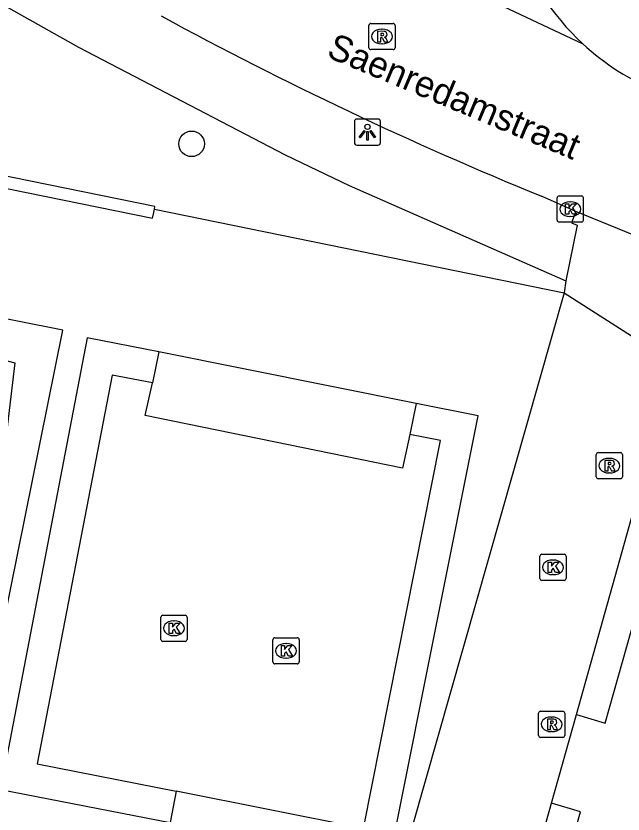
# Model space of a CAD drawing. Extents: x 162812 to 163818, y 381639 to 382470.
# Drawn here: x 163048.51 to 163071.71, y 382135.2 to 382165.72 of the extents above; entities that cross this region are included whole.
import ezdxf

# ---------------------------------------------------------------- set-up
doc = ezdxf.new("R2010")
doc.units = 0
for name, color, linetype in [('IMGEO_Boom', 7, 'Continuous'), ('IMGEO_Groenvoorziening', 7, 'Continuous'), ('IMGEO_Kolk', 7, 'Continuous'), ('IMGEO_Lichtpunt', 7, 'Continuous'), ('IMGEO_Openbare_ruimte_label', 7, 'Continuous'), ('IMGEO_Pand_overbouw', 7, 'Continuous'), ('IMGEO_Parkeervlak_open', 7, 'Continuous'), ('IMGEO_Rijbaan_lokaal_gesloten', 7, 'Continuous'), ('IMGEO_Rijbaan_lokaal_open', 7, 'Continuous'), ('IMGEO_Rioolput', 7, 'Continuous'), ('IMGEO_Voetpad_op_trap', 7, 'Continuous'), ('IMGEO_Voetpad_open', 7, 'Continuous')]:
    doc.layers.add(name, color=color, linetype=linetype)

msp = doc.modelspace()

# ---------------------------------------------------------------- linework, layer by layer
at = {"layer": 'IMGEO_Boom'}
msp.add_circle((163055.222, 382160.834), 0.489, dxfattribs=at)
at = {"layer": 'IMGEO_Groenvoorziening'}
msp.add_lwpolyline([(163053.798, 382158.332), (163053.819, 382158.439), (163020.411, 382165.249)], dxfattribs=at)
at = {"layer": 'IMGEO_Kolk'}
for p, q in [((163069.196, 382157.914), (163069.196, 382158.766)), ((163069.271, 382158.84), (163070.123, 382158.84)), ((163070.197, 382158.766), (163070.197, 382157.914)), ((163069.684, 382158.62), (163069.709, 382158.62)), ((163069.707, 382158.06), (163069.682, 382158.06)), ((163070.123, 382157.84), (163069.271, 382157.84)), ((163068.537, 382144.213), (163068.537, 382145.065)), ((163068.612, 382145.139), (163069.464, 382145.139)), ((163069.025, 382144.919), (163069.05, 382144.919)), ((163069.538, 382145.065), (163069.538, 382144.213)), ((163069.048, 382144.359), (163069.023, 382144.359)), ((163069.464, 382144.139), (163068.612, 382144.139)), ((163054.121, 382142.808), (163054.973, 382142.808)), ((163054.046, 382141.882), (163054.046, 382142.734)), ((163054.534, 382142.588), (163054.559, 382142.588)), ((163055.047, 382142.734), (163055.047, 382141.882)), ((163054.557, 382142.028), (163054.532, 382142.028)), ((163058.333, 382141.021), (163058.333, 382141.873)), ((163058.408, 382141.947), (163059.26, 382141.947)), ((163059.334, 382141.873), (163059.334, 382141.021)), ((163054.973, 382141.808), (163054.121, 382141.808)), ((163058.821, 382141.727), (163058.846, 382141.727)), ((163059.26, 382140.947), (163058.408, 382140.947)), ((163058.844, 382141.167), (163058.819, 382141.167))]:
    msp.add_line(p, q, dxfattribs=at)
for points in [[(163069.196, 382157.914), (163069.196, 382158.766)], [(163069.271, 382158.84), (163070.123, 382158.84)], [(163070.197, 382158.766), (163070.197, 382157.914)], [(163069.517, 382158.54), (163069.64, 382158.54), (163069.64, 382158.389), (163069.77, 382158.54), (163069.934, 382158.54), (163069.788, 382158.389), (163069.941, 382158.14), (163069.789, 382158.14), (163069.704, 382158.304), (163069.64, 382158.237), (163069.64, 382158.14), (163069.517, 382158.14), (163069.517, 382158.54)], [(163070.123, 382157.84), (163069.271, 382157.84)], [(163068.537, 382144.213), (163068.537, 382145.065)], [(163068.612, 382145.139), (163069.464, 382145.139)], [(163069.538, 382145.065), (163069.538, 382144.213)], [(163068.858, 382144.839), (163068.981, 382144.839), (163068.981, 382144.688), (163069.111, 382144.839), (163069.275, 382144.839), (163069.129, 382144.688), (163069.282, 382144.439), (163069.13, 382144.439), (163069.045, 382144.603), (163068.981, 382144.536), (163068.981, 382144.439), (163068.858, 382144.439), (163068.858, 382144.839)], [(163069.464, 382144.139), (163068.612, 382144.139)], [(163054.121, 382142.808), (163054.973, 382142.808)], [(163054.046, 382141.882), (163054.046, 382142.734)], [(163054.367, 382142.508), (163054.49, 382142.508), (163054.49, 382142.357), (163054.62, 382142.508), (163054.784, 382142.508), (163054.638, 382142.357), (163054.791, 382142.108), (163054.639, 382142.108), (163054.554, 382142.272), (163054.49, 382142.205), (163054.49, 382142.108), (163054.367, 382142.108), (163054.367, 382142.508)], [(163055.047, 382142.734), (163055.047, 382141.882)], [(163058.333, 382141.021), (163058.333, 382141.873)], [(163058.408, 382141.947), (163059.26, 382141.947)], [(163059.334, 382141.873), (163059.334, 382141.021)], [(163054.973, 382141.808), (163054.121, 382141.808)], [(163058.654, 382141.647), (163058.777, 382141.647), (163058.777, 382141.496), (163058.907, 382141.647), (163059.071, 382141.647), (163058.925, 382141.496), (163059.078, 382141.247), (163058.926, 382141.247), (163058.841, 382141.411), (163058.777, 382141.344), (163058.777, 382141.247), (163058.654, 382141.247), (163058.654, 382141.647)], [(163059.26, 382140.947), (163058.408, 382140.947)]]:
    msp.add_lwpolyline(points, dxfattribs=at)
for centre, start, end in [((163069.273, 382158.764), 91.552, 178.448), ((163069.273, 382158.764), 91.552, 178.448), ((163070.121, 382158.764), 1.552, 88.448), ((163070.121, 382158.764), 1.552, 88.448), ((163069.273, 382157.916), 181.552, 268.448), ((163069.273, 382157.916), 181.552, 268.448), ((163070.121, 382157.916), 271.552, 358.448), ((163070.121, 382157.916), 271.552, 358.448), ((163068.614, 382145.063), 91.552, 178.448), ((163068.614, 382145.063), 91.552, 178.448), ((163069.462, 382145.063), 1.552, 88.448), ((163069.462, 382145.063), 1.552, 88.448), ((163068.614, 382144.215), 181.552, 268.448), ((163068.614, 382144.215), 181.552, 268.448), ((163069.462, 382144.215), 271.552, 358.448), ((163069.462, 382144.215), 271.552, 358.448), ((163054.123, 382142.732), 91.552, 178.448), ((163054.123, 382142.732), 91.552, 178.448), ((163054.971, 382142.732), 1.552, 88.448), ((163054.971, 382142.732), 1.552, 88.448), ((163054.123, 382141.884), 181.552, 268.448), ((163054.123, 382141.884), 181.552, 268.448), ((163054.971, 382141.884), 271.552, 358.448), ((163054.971, 382141.884), 271.552, 358.448), ((163058.41, 382141.871), 91.552, 178.448), ((163058.41, 382141.871), 91.552, 178.448), ((163059.258, 382141.871), 1.552, 88.448), ((163059.258, 382141.871), 1.552, 88.448), ((163058.41, 382141.023), 181.552, 268.448), ((163058.41, 382141.023), 181.552, 268.448), ((163059.258, 382141.023), 271.552, 358.448), ((163059.258, 382141.023), 271.552, 358.448)]:
    msp.add_arc(centre, 0.0765, start, end, dxfattribs=at)
for centre, major_axis, ratio, start_param, end_param in [((163069.683, 382158.34), (-0.387, 0.002), 0.722429, 4.712389, 7.853982), ((163069.708, 382158.34), (-0.39, 0.002), 0.717154, 1.570796, 4.712389), ((163069.024, 382144.639), (-0.387, 0.002), 0.722429, 4.712389, 7.853982), ((163069.049, 382144.639), (-0.39, 0.002), 0.717154, 1.570796, 4.712389), ((163054.533, 382142.308), (-0.387, 0.002), 0.722429, 4.712389, 7.853982), ((163054.558, 382142.308), (-0.39, 0.002), 0.717154, 1.570796, 4.712389), ((163058.82, 382141.447), (-0.387, 0.002), 0.722429, 4.712389, 7.853982), ((163058.845, 382141.447), (-0.39, 0.002), 0.717154, 1.570796, 4.712389)]:
    msp.add_ellipse(centre, major_axis=major_axis, ratio=ratio, start_param=start_param, end_param=end_param, dxfattribs=at)
at = {"layer": 'IMGEO_Lichtpunt'}
for p, q in [((163062.346, 382161.782), (163061.538, 382161.782)), ((163062.346, 382161.782), (163061.538, 382161.782)), ((163061.444, 382161.687), (163061.444, 382160.88)), ((163061.444, 382161.687), (163061.444, 382160.88)), ((163062.44, 382160.88), (163062.44, 382161.687)), ((163062.44, 382160.88), (163062.44, 382161.687)), ((163061.538, 382160.786), (163062.346, 382160.786)), ((163061.538, 382160.786), (163062.346, 382160.786))]:
    msp.add_line(p, q, dxfattribs=at)
for points in [[(163061.818, 382161.351), (163061.857, 382161.323), (163061.669, 382161.061), (163061.631, 382161.088), (163061.818, 382161.351)], [(163061.92, 382161.303), (163061.967, 382161.303), (163061.967, 382160.981), (163061.92, 382160.981), (163061.92, 382161.303)], [(163062.03, 382161.323), (163062.068, 382161.35), (163062.255, 382161.088), (163062.216, 382161.06), (163062.03, 382161.323)]]:
    msp.add_lwpolyline(points, dxfattribs=at)
msp.add_circle((163061.943, 382161.485), 0.0994, dxfattribs=at)
for centre, start, end in [((163061.538, 382161.687), 90, 180), ((163061.538, 382161.687), 90, 180), ((163062.346, 382161.687), 0, 90), ((163062.346, 382161.687), 0, 90), ((163061.538, 382160.88), 180, 270), ((163061.538, 382160.88), 180, 270), ((163062.346, 382160.88), 270, 0), ((163062.346, 382160.88), 270, 360)]:
    msp.add_arc(centre, 0.0946, start, end, dxfattribs=at)
at = {"layer": 'IMGEO_Pand_overbouw'}
msp.add_lwpolyline([(163028.333, 382158.071), (163028.278, 382157.737), (163048.463, 382152.46), (163046.583, 382136.699), (163038.119, 382138.416), (163038.036, 382138.113), (163045.122, 382136.68), (163046.786, 382136.343), (163046.846, 382136.647), (163050.303, 382153.708)], close=True, dxfattribs=at)
at = {"layer": 'IMGEO_Parkeervlak_open'}
for points in [[(163069.93, 382139.013), (163071.032, 382138.675), (163074.515, 382150.994), (163098.192, 382144.406), (163090.853, 382118.199), (163091.858, 382117.918)], [(163065.602, 382123.594), (163082.771, 382118.765), (163083.126, 382120.021), (163067.058, 382124.545), (163070.095, 382135.286), (163068.983, 382135.625)]]:
    msp.add_lwpolyline(points, dxfattribs=at)
at = {"layer": 'IMGEO_Rijbaan_lokaal_gesloten'}
for points in [[(163069.911, 382158.248), (163069.74, 382157.819), (163069.961, 382157.73), (163069.531, 382155.592)], [(163075.941, 382155.792), (163069.911, 382158.248)], [(163069.531, 382155.592), (163069.465, 382155.136)], [(163069.465, 382155.136), (163073.693, 382152.429)]]:
    msp.add_lwpolyline(points, dxfattribs=at)
at = {"layer": 'IMGEO_Rijbaan_lokaal_open'}
for points in [[(163057.56, 382170.611), (163070.177, 382164.659)], [(163069.911, 382158.248), (163068.592, 382158.834)], [(163069.465, 382155.136), (163059.303, 382119.439)], [(163069.93, 382139.013), (163073.693, 382152.429)], [(163068.983, 382135.625), (163069.93, 382139.013)], [(163065.602, 382123.594), (163068.983, 382135.625)]]:
    msp.add_lwpolyline(points, dxfattribs=at)
for centre, radius, start, end in [((163076.505, 382171.502), 9.321, 197.1748, 227.2404), ((163123.736, 382293.922), 145.909, 241.47462, 247.7944), ((163076.512, 382171.5), 9.324, 227.198, 248.2492)]:
    msp.add_arc(centre, radius, start, end, dxfattribs=at)
at = {"layer": 'IMGEO_Rioolput'}
for p, q in [((163061.998, 382164.512), (163061.998, 382165.364)), ((163062.073, 382165.438), (163062.925, 382165.438)), ((163062.999, 382165.364), (163062.999, 382164.512)), ((163062.486, 382165.218), (163062.511, 382165.218)), ((163062.509, 382164.658), (163062.484, 382164.658)), ((163062.925, 382164.438), (163062.073, 382164.438)), ((163070.688, 382148.102), (163070.688, 382148.954)), ((163070.763, 382149.028), (163071.615, 382149.028)), ((163071.689, 382148.954), (163071.689, 382148.102)), ((163071.176, 382148.808), (163071.201, 382148.808)), ((163071.615, 382148.028), (163070.763, 382148.028)), ((163071.199, 382148.248), (163071.174, 382148.248)), ((163068.559, 382139.135), (163069.411, 382139.135)), ((163068.484, 382138.209), (163068.484, 382139.061)), ((163068.972, 382138.915), (163068.997, 382138.915)), ((163069.485, 382139.061), (163069.485, 382138.209)), ((163068.995, 382138.355), (163068.97, 382138.355)), ((163069.411, 382138.135), (163068.559, 382138.135))]:
    msp.add_line(p, q, dxfattribs=at)
for points in [[(163061.998, 382164.512), (163061.998, 382165.364)], [(163062.073, 382165.438), (163062.925, 382165.438)], [(163062.999, 382165.364), (163062.999, 382164.512)], [(163062.587, 382165.136), (163062.335, 382165.138), (163062.335, 382164.738)], [(163062.513, 382165.057), (163062.459, 382165.057), (163062.459, 382164.976)], [(163062.335, 382164.738), (163062.459, 382164.738), (163062.459, 382164.9), (163062.47, 382164.9)], [(163062.459, 382164.976), (163062.511, 382164.976)], [(163062.517, 382164.871), (163062.588, 382164.738), (163062.728, 382164.738), (163062.663, 382164.864)], [(163062.925, 382164.438), (163062.073, 382164.438)], [(163070.688, 382148.102), (163070.688, 382148.954)], [(163070.763, 382149.028), (163071.615, 382149.028)], [(163071.689, 382148.954), (163071.689, 382148.102)], [(163071.277, 382148.726), (163071.025, 382148.728), (163071.025, 382148.328)], [(163071.203, 382148.647), (163071.149, 382148.647), (163071.149, 382148.566)], [(163071.025, 382148.328), (163071.149, 382148.328), (163071.149, 382148.49), (163071.16, 382148.49)], [(163071.149, 382148.566), (163071.201, 382148.566)], [(163071.207, 382148.461), (163071.278, 382148.328), (163071.418, 382148.328), (163071.353, 382148.454)], [(163071.615, 382148.028), (163070.763, 382148.028)], [(163068.559, 382139.135), (163069.411, 382139.135)], [(163068.484, 382138.209), (163068.484, 382139.061)], [(163069.073, 382138.833), (163068.821, 382138.835), (163068.821, 382138.435)], [(163069.485, 382139.061), (163069.485, 382138.209)], [(163068.821, 382138.435), (163068.945, 382138.435), (163068.945, 382138.597), (163068.956, 382138.597)], [(163068.999, 382138.754), (163068.945, 382138.754), (163068.945, 382138.673)], [(163068.945, 382138.673), (163068.997, 382138.673)], [(163069.003, 382138.568), (163069.074, 382138.435), (163069.214, 382138.435), (163069.149, 382138.561)], [(163069.411, 382138.135), (163068.559, 382138.135)]]:
    msp.add_lwpolyline(points, dxfattribs=at)
for centre, radius, start, end in [((163062.075, 382165.362), 0.0765, 91.552, 178.448), ((163062.075, 382165.362), 0.0765, 91.552, 178.448), ((163062.923, 382165.362), 0.0765, 1.552, 88.448), ((163062.923, 382165.362), 0.0765, 1.552, 88.448), ((163062.519, 382164.961), 0.0964, 77.0061, 93.1865), ((163062.533, 382165.018), 0.0378, 276.6634, 79.6772), ((163062.586, 382165.026), 0.109, 350.3612, 89.416), ((163062.469, 382164.847), 0.0533, 26.0293, 88.6989), ((163062.495, 382165.165), 0.19, 274.7715, 282.9687), ((163062.584, 382165.026), 0.112, 277.5842, 350.9817), ((163062.568, 382164.811), 0.108, 29.5134, 73.7905), ((163062.075, 382164.514), 0.0765, 181.552, 268.448), ((163062.075, 382164.514), 0.0765, 181.552, 268.448), ((163062.923, 382164.514), 0.0765, 271.552, 358.448), ((163062.923, 382164.514), 0.0765, 271.552, 358.448), ((163070.765, 382148.952), 0.0765, 91.552, 178.448), ((163070.765, 382148.952), 0.0765, 91.552, 178.448), ((163071.613, 382148.952), 0.0765, 1.552, 88.448), ((163071.613, 382148.952), 0.0765, 1.552, 88.448), ((163071.185, 382148.755), 0.19, 274.7715, 282.9687), ((163071.209, 382148.551), 0.0964, 77.0061, 93.1865), ((163071.223, 382148.608), 0.0378, 276.6634, 79.6772), ((163071.276, 382148.616), 0.109, 350.3612, 89.416), ((163071.274, 382148.616), 0.112, 277.5842, 350.9817), ((163071.159, 382148.437), 0.0533, 26.0293, 88.6989), ((163071.258, 382148.401), 0.108, 29.5134, 73.7905), ((163070.765, 382148.104), 0.0765, 181.552, 268.448), ((163070.765, 382148.104), 0.0765, 181.552, 268.448), ((163071.613, 382148.104), 0.0765, 271.552, 358.448), ((163071.613, 382148.104), 0.0765, 271.552, 358.448), ((163068.561, 382139.059), 0.0765, 91.552, 178.448), ((163068.561, 382139.059), 0.0765, 91.552, 178.448), ((163069.409, 382139.059), 0.0765, 1.552, 88.448), ((163069.409, 382139.059), 0.0765, 1.552, 88.448), ((163069.072, 382138.723), 0.109, 350.3612, 89.416), ((163068.955, 382138.544), 0.0533, 26.0293, 88.6989), ((163068.981, 382138.862), 0.19, 274.7715, 282.9687), ((163069.005, 382138.658), 0.0964, 77.0061, 93.1865), ((163069.019, 382138.715), 0.0378, 276.6634, 79.6772), ((163069.07, 382138.723), 0.112, 277.5842, 350.9817), ((163069.054, 382138.508), 0.108, 29.5134, 73.7905), ((163068.561, 382138.211), 0.0765, 181.552, 268.448), ((163068.561, 382138.211), 0.0765, 181.552, 268.448), ((163069.409, 382138.211), 0.0765, 271.552, 358.448), ((163069.409, 382138.211), 0.0765, 271.552, 358.448)]:
    msp.add_arc(centre, radius, start, end, dxfattribs=at)
for centre, major_axis, ratio, start_param, end_param in [((163062.485, 382164.938), (-0.387, 0.002), 0.722429, 4.712389, 7.853982), ((163062.51, 382164.938), (-0.39, 0.002), 0.717154, 1.570796, 4.712389), ((163071.175, 382148.528), (-0.387, 0.002), 0.722429, 4.712389, 7.853982), ((163071.2, 382148.528), (-0.39, 0.002), 0.717154, 1.570796, 4.712389), ((163068.971, 382138.635), (-0.387, 0.002), 0.722429, 4.712389, 7.853982), ((163068.996, 382138.635), (-0.39, 0.002), 0.717154, 1.570796, 4.712389)]:
    msp.add_ellipse(centre, major_axis=major_axis, ratio=ratio, start_param=start_param, end_param=end_param, dxfattribs=at)
at = {"layer": 'IMGEO_Voetpad_op_trap'}
for points in [[(163053.975, 382152.875), (163053.722, 382151.695)], [(163063.812, 382150.905), (163063.56, 382149.721)], [(163054.637, 382136.079), (163054.404, 382134.885)]]:
    msp.add_lwpolyline(points, dxfattribs=at)
at = {"layer": 'IMGEO_Voetpad_open'}
for points in [[(163023.433, 382179.979), (163024.657, 382179.291), (163029.45, 382176.594), (163050.895, 382164.532), (163058.797, 382160.419), (163061.241, 382159.238), (163069.531, 382155.592)], [(163020.411, 382165.249), (163019.397, 382165.455), (163019.351, 382165.23), (163019.305, 382165.005), (163053.727, 382157.988), (163053.773, 382158.214), (163053.798, 382158.332)], [(163053.798, 382158.332), (163069.465, 382155.136)], [(163053.975, 382152.875), (163051.227, 382153.411), (163047.914, 382136.14), (163054.404, 382134.885)], [(163063.812, 382150.905), (163053.975, 382152.875)], [(163053.722, 382151.695), (163052.19, 382151.984), (163049.313, 382137.13), (163054.637, 382136.079)], [(163063.56, 382149.721), (163063.286, 382148.436), (163053.453, 382150.442), (163053.722, 382151.695)], [(163062.976, 382134.408), (163066.178, 382150.431), (163063.812, 382150.905)], [(163061.788, 382134.646), (163064.736, 382149.487), (163063.56, 382149.721)], [(163061.788, 382134.646), (163054.637, 382136.079)]]:
    msp.add_lwpolyline(points, dxfattribs=at)

# ---------------------------------------------------------------- texts
at = {"layer": 'IMGEO_Openbare_ruimte_label'}
msp.add_text('Saenredamstraat', height=1, rotation=337.3052, dxfattribs=at).set_placement((163060.339, 382164.175))

doc.saveas('drawing.dxf')
